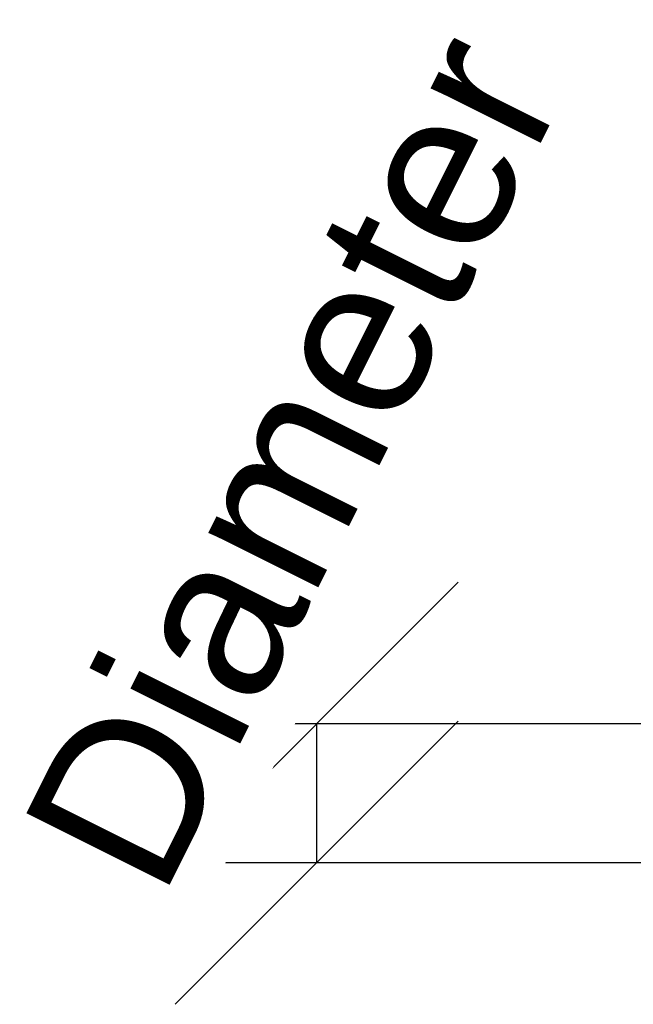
# Model space of a CAD drawing. Header units: millimetres. Extents: x -88 to 24, y -121 to 71.
# Tile 277 of 656: x -88 to -32, y -19 to 71. Entities that reach past the tile are written whole.
import ezdxf

# ---------------------------------------------------------------- set-up
doc = ezdxf.new("R2010")
doc.units = ezdxf.units.MM
doc.styles.add('Arial', font='arial.ttf', dxfattribs={"height": 14.6304})

msp = doc.modelspace()

# ---------------------------------------------------------------- linework, layer by layer
at = {"color": 1, "lineweight": 30}
for p, q in [((-48.024, 19.286), (-73.896, -6.586)), ((-48.024, 6.586), (-73.896, -19.286)), ((-12.192, 6.35), (-73.152, 6.35)), ((-60.96, -6.35), (-60.96, 6.35)), ((-12.192, -6.35), (-73.152, -6.35))]:
    msp.add_line(p, q, dxfattribs=at)

# ---------------------------------------------------------------- next in the draw order: texts
at = {"color": 5, "lineweight": 30, "insert": (-69.707, 33.751, 30.306), "char_height": 14.6304, "width": 99.20583, "attachment_point": 2, "rotation": 63.43495, "line_spacing_factor": 0.941778, "style": 'Arial', "bg_fill": 3, "box_fill_scale": 1.25, "bg_fill_color": 256, "bg_fill_true_color": 13158600, "bg_fill_transparency": 0}
msp.add_mtext('Diameter', dxfattribs=at)

doc.saveas('drawing.dxf')
